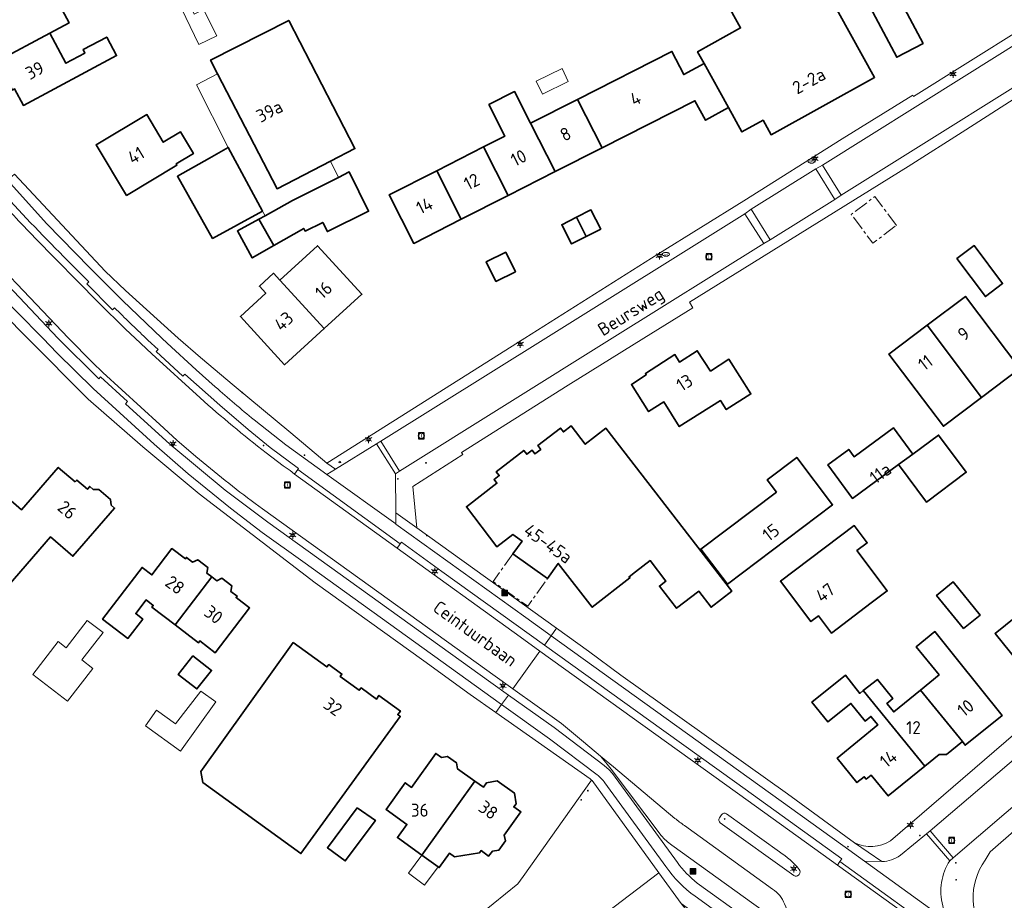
# Model space of a CAD drawing. Header units: metres. Extents: x 140853 to 145288, y 474558 to 480269.
# Tile 333 of 428: x 144609 to 144746, y 478422 to 478544. Entities that reach past the tile are written whole.
import ezdxf
from ezdxf.enums import TextEntityAlignment as Align

# ---------------------------------------------------------------- set-up
doc = ezdxf.new("R2010")
doc.units = ezdxf.units.M
doc.header["$MEASUREMENT"] = 0
doc.linetypes.add('AM-AS', pattern=[16, 10, -2, 2, -2])
for name, color, linetype, lineweight in [('B-WE-AM-AS_SPOOR_RAIL-G', 10, 'AM-AS', 18), ('B-WE-GR-BEPLANTING_CULTUUR_HEESTERS-G', 90, 'Continuous', 18), ('B-WE-GR-GRAS_KRUIDENRIJK-G', 80, 'Continuous', 18), ('B-WE-IE-MEUBILAIR_WEGMEUBILAIR-S', 7, 'Continuous', 18), ('B-WE-IE-TERREINAFSCHEIDING_KUNSTMATIG_HEKWERK-G', 20, 'IE-TERREINAFSCHEIDING-KUNSTMATIG', 18), ('B-WE-KL-ET_LS_OV_LICHTMAST-S', 190, 'Continuous', 18), ('B-WE-KL-GAS_PUT-S', 30, 'Continuous', 18), ('B-WE-KL-WATER_BRANDLEIDING_PUT-S', 150, 'Continuous', 18), ('B-WE-KL-WATER_PUT-S', 170, 'Continuous', 18), ('B-WE-OG-BEBOUWING-G', 7, 'Continuous', 35), ('B-WE-OG-BEBOUWING_BIJGEBOUW-G', 7, 'Continuous', 18), ('B-WE-OG-BEBOUWING_HUISNUMMER-T18', 10, 'Continuous', 18), ('B-WE-OG-BEBOUWING_STRAATNAAM-T18', 10, 'Continuous', 18), ('B-WE-OG-TERREIN_ERF-G', 7, 'Continuous', 18), ('B-WE-RI-GWA_RIOOLPUT-S', 30, 'Continuous', 18), ('B-WE-VH-VERHARDING_ASFALT-G', 252, 'Continuous', 18), ('B-WE-VH-VERHARDING_BETON-G', 252, 'Continuous', 18), ('B-WE-VH-VERHARDING_BETONSTRAATSTEEN-G', 252, 'Continuous', 18), ('B-WE-VH-VERHARDING_STRAATBAKSTEEN-G', 252, 'Continuous', 18), ('B-WE-VH-VERHARDING_TEGEL-G', 252, 'Continuous', 18), ('X-XX-XX-ALGEMEEN-S', 7, 'Continuous', 18)]:
    doc.layers.add(name, color=color, linetype=linetype, lineweight=lineweight)
doc.styles.add('NLCS-ISO', font='txt')
doc.linetypes.add('IE-TERREINAFSCHEIDING-KUNSTMATIG', pattern='A,4,[82,NLCS.shx,S=0.75,R=90,X=0,Y=0],4,-2', length=10)

# ---------------------------------------------------------------- blocks, each defined once
blk = doc.blocks.new('SIE-WEG_AFVALBAK-SO')
at = {"linetype": 'ByBlock', "lineweight": 18}
h = blk.add_hatch(color=0, dxfattribs=at)
h.dxf.hatch_style = 1
h.paths.add_polyline_path([(-1.5, -1.5), (1.5, -1.5), (1.5, 1.5), (-1.5, 1.5)])
at = {"color": 0, "linetype": 'ByBlock', "lineweight": 18}
for points in [[(-2, -2), (2, -2), (2, 2), (-2, 2)], [(-1.5, -1.5), (1.5, -1.5), (1.5, 1.5), (-1.5, 1.5)]]:
    blk.add_lwpolyline(points, close=True, dxfattribs=at)
blk = doc.blocks.new('SIE-WEG_AFVALBAK_TYPE_01')
for radius in [0.25, 0.156]:
    blk.add_circle((0, 0), radius)
blk = doc.blocks.new('B-SIE-WEG_LICHTMAST-SO')
at = {"ltscale": 0.1}
for p, q in [((-1.1, 0.63), (-2.19, 1.27)), ((0, 1.27), (0, 2.53)), ((1.1, 0.63), (2.19, 1.27)), ((-1.1, -0.63), (-2.19, -1.27)), ((0, -1.27), (0, -2.53)), ((1.1, -0.63), (2.19, -1.27))]:
    blk.add_line(p, q, dxfattribs=at)
at = {"flags": 128}
for points in [[(-1.16, 0.5), (1.16, 0.5)], [(-1.16, -0.5), (1.16, -0.5)]]:
    blk.add_lwpolyline(points, dxfattribs=at)
at = {"ltscale": 0.1}
blk.add_circle((0, 0), 1.27, dxfattribs=at)
at = {"style": 'NLCS-ISO'}
blk.add_attdef('TYPE', text='', height=1.8, dxfattribs=at).set_placement((0, 2.53), align=Align.BOTTOM_CENTER)
blk = doc.blocks.new('SKL-WATERLEIDINGPUT-SO')
at = {"color": 0, "linetype": 'ByBlock', "lineweight": 18}
blk.add_ellipse((0, 0), major_axis=(2.5, 0), ratio=0.54, dxfattribs=at)
at = {"color": 0, "linetype": 'ByBlock', "lineweight": 18, "style": 'NLCS-ISO'}
blk.add_text('wl', height=1.8, dxfattribs=at).set_placement((0, 0), align=Align.MIDDLE_CENTER)
blk = doc.blocks.new('SRI-PUT_INSPECTIE-SO')
at = {"lineweight": -3, "flags": 128}
blk.add_lwpolyline([(-2, -2), (2, -2), (2, 2), (-2, 2)], close=True, dxfattribs=at)
at = {"lineweight": -3, "ltscale": 1.5}
blk.add_circle((0, 0), 2, dxfattribs=at)
at = {"ltscale": 0.1, "style": 'NLCS-ISO'}
blk.add_text('I', height=2.5, dxfattribs=at).set_placement((0, -0.01), align=Align.MIDDLE_CENTER)
blk = doc.blocks.new('SKL-GAS_PUT-SO')
at = {"color": 0, "linetype": 'ByBlock', "lineweight": 18}
blk.add_ellipse((0, 0), major_axis=(2.5, 0), ratio=0.601255, dxfattribs=at)
at = {"color": 0, "linetype": 'ByBlock', "lineweight": 18, "style": 'NLCS-ISO'}
blk.add_text('gas', height=1.8, dxfattribs=at).set_placement((0.12, 0.3), align=Align.MIDDLE_CENTER)
blk = doc.blocks.new('SIE-WEG_STRAATPOT_BRANDKRAAN-SO')
blk.add_ellipse((0, 0), major_axis=(-0.729, 0), ratio=0.685994)
at = {"style": 'NLCS-ISO'}
blk.add_text('BR', height=0.4, dxfattribs=at).set_placement((-0.3, -0.15))

msp = doc.modelspace()

# ---------------------------------------------------------------- linework, layer by layer
at = {"layer": 'B-WE-AM-AS_SPOOR_RAIL-G', "ltscale": 0.2, "flags": 128}
for points in [[(144731.082, 478515.66), (144728.07, 478519.651), (144724.797, 478517.181), (144727.809, 478513.19), (144731.082, 478515.66)], [(144677.845, 478470.066), (144675.092, 478466.207), (144679.895, 478462.78), (144682.648, 478466.639), (144677.845, 478470.066)]]:
    msp.add_lwpolyline(points, close=True, dxfattribs=at)
at = {"layer": 'B-WE-GR-BEPLANTING_CULTUUR_HEESTERS-G', "ltscale": 0.2, "flags": 128}
msp.add_lwpolyline([(144642.645, 478399.139), (144638.713, 478391.976), (144647.427, 478385.756), (144660.457, 478399.812), (144670.568, 478404.799), (144698.11, 478425.776), (144688.832, 478438.616), (144688.769, 478438.66), (144679.249, 478425.243), (144678.501, 478424.237), (144673.409, 478420.079), (144667.675, 478417.446), (144663.839, 478414.912), (144655.493, 478411.369), (144649.893, 478408.024), (144646.212, 478404.011), (144642.645, 478399.139)], close=True, dxfattribs=at)
at = {"layer": 'B-WE-GR-GRAS_KRUIDENRIJK-G', "ltscale": 0.2, "flags": 128}
msp.add_lwpolyline([(144638.713, 478391.976), (144627.189, 478398.194), (144627.072, 478397.982), (144640.355, 478390.607), (144638.492, 478387.486), (144662.303, 478374.04), (144662.68, 478373.827), (144662.68, 478373.827, 0.0276441), (144663.466, 478373.513), (144663.466, 478373.513, 0.2547884), (144670.747, 478374.786), (144670.747, 478374.786), (144690.379, 478391.789), (144710.718, 478409.459), (144710.796, 478409.39), (144711.071, 478409.65), (144711.285, 478409.831), (144702.072, 478420.419), (144701.188, 478421.527), (144698.11, 478425.776), (144670.568, 478404.799), (144660.457, 478399.812), (144647.427, 478385.756), (144638.713, 478391.976)], format="xyb", close=True, dxfattribs=at)
at = {"layer": 'B-WE-IE-TERREINAFSCHEIDING_KUNSTMATIG_HEKWERK-G', "ltscale": 0.2, "flags": 128}
msp.add_lwpolyline([(144649.893, 478408.024), (144655.493, 478411.369), (144663.839, 478414.912), (144667.675, 478417.446), (144673.409, 478420.079), (144678.501, 478424.237), (144679.249, 478425.243), (144688.769, 478438.66)], dxfattribs=at)
at = {"layer": 'B-WE-OG-BEBOUWING-G', "ltscale": 0.2, "flags": 128}
for points in [[(144613.572, 478542.351), (144616.228, 478543.767), (144614.247, 478547.507), (144617.526, 478549.243), (144616.148, 478551.823), (144603.223, 478544.917), (144604.435, 478542.599), (144604.158, 478542.448), (144606.262, 478538.455), (144613.572, 478542.351)], [(144707.77, 478532.015), (144709.64, 478528.638), (144712.571, 478530.261), (144713.685, 478528.248), (144728.05, 478536.203), (144721.36, 478548.284), (144719.745, 478548.785), (144717.733, 478547.671), (144715.587, 478551.546), (144707.294, 478546.954), (144709.444, 478543.069), (144703.478, 478539.766), (144704.369, 478538.156), (144707.77, 478532.015)], [(144727.439, 478545.979), (144731.132, 478538.995), (144734.774, 478540.92), (144731.082, 478547.904), (144727.439, 478545.979)], [(144652.496, 478524.564), (144655.902, 478526.322), (144646.715, 478544.12), (144635.874, 478538.611), (144636.852, 478536.716), (144645.097, 478520.744), (144652.496, 478524.564)], [(144606.262, 478538.455), (144608.368, 478534.456), (144608.651, 478534.605), (144609.899, 478532.313), (144622.815, 478539.235), (144621.458, 478541.798), (144618.179, 478540.061), (144618.432, 478539.584), (144615.781, 478538.18), (144613.572, 478542.351), (144606.262, 478538.455)], [(144707.77, 478532.015), (144704.369, 478538.156), (144701.549, 478536.594), (144699.92, 478539.806), (144686.797, 478533.15), (144690.207, 478526.426), (144703.096, 478532.962), (144704.595, 478530.256), (144707.77, 478532.015)], [(144677.186, 478519.822), (144683.697, 478523.124), (144680.286, 478529.848), (144678.065, 478534.229), (144674.514, 478532.428), (144676.736, 478528.048), (144673.776, 478526.547), (144677.186, 478519.822)], [(144683.697, 478523.124), (144690.207, 478526.426), (144686.797, 478533.15), (144680.286, 478529.848), (144683.697, 478523.124)], [(144624.176, 478519.832), (144631.207, 478524.031), (144631.104, 478524.203), (144633.483, 478525.623), (144631.688, 478528.628), (144629.31, 478527.208), (144627.012, 478531.054), (144619.981, 478526.854), (144624.176, 478519.832)], [(144643.059, 478517.649), (144638.317, 478526.478), (144635.723, 478525.008), (144631.268, 478522.484), (144636.159, 478513.85), (144643.059, 478517.649)], [(144673.776, 478526.547), (144667.265, 478523.245), (144670.676, 478516.52), (144677.186, 478519.822), (144673.776, 478526.547)], [(144642.572, 478516.525), (144644.658, 478512.875), (144648.81, 478515.248), (144648.997, 478514.872), (144651.443, 478516.083), (144652.082, 478514.792), (144657.809, 478517.625), (144655.109, 478523.084), (144653.606, 478522.322), (144647.242, 478519.095), (144643.454, 478517.01), (144642.572, 478516.525)], [(144667.265, 478523.245), (144660.652, 478519.891), (144664.063, 478513.166), (144670.676, 478516.52), (144667.265, 478523.245)], [(144686.646, 478516.781), (144688.008, 478514.109), (144690.031, 478515.14), (144688.668, 478517.813), (144686.646, 478516.781)], [(144644.658, 478512.875), (144642.572, 478516.525), (144639.594, 478514.885), (144641.647, 478511.155), (144644.658, 478512.875)], [(144688.008, 478514.109), (144686.646, 478516.781), (144684.623, 478515.75), (144685.986, 478513.078), (144688.008, 478514.109)], [(144645.496, 478508.06), (144651.639, 478501.332), (144656.875, 478506.112), (144650.732, 478512.84), (144645.496, 478508.06)], [(144675.461, 478507.884), (144678.181, 478509.219), (144676.847, 478511.939), (144674.127, 478510.605), (144675.461, 478507.884)], [(144739.454, 478511.041), (144743.43, 478505.773), (144745.824, 478507.58), (144741.848, 478512.848), (144739.454, 478511.041)], [(144651.639, 478501.332), (144645.496, 478508.06), (144644.62, 478509.02), (144642.641, 478507.213), (144643.531, 478506.238), (144640.008, 478503.022), (144646.137, 478496.309), (144651.639, 478501.332)], [(144742.902, 478491.781), (144748.21, 478495.787), (144740.65, 478505.805), (144735.342, 478501.799), (144742.902, 478491.781)], [(144735.342, 478501.799), (144730.034, 478497.793), (144737.594, 478487.775), (144742.902, 478491.781), (144735.342, 478501.799)], [(144705.248, 478495.444), (144703.438, 478498.262), (144700.981, 478496.684), (144700.316, 478497.719), (144696.225, 478495.091), (144696.338, 478494.914), (144694.279, 478493.567), (144696.677, 478489.821), (144698.771, 478491.149), (144700.94, 478487.728), (144706.649, 478491.348), (144707.452, 478490.081), (144710.881, 478492.254), (144707.824, 478497.077), (144705.248, 478495.444)], [(144681.719, 478484.56), (144680.901, 478483.926), (144680.497, 478484.448), (144679.761, 478483.879), (144679.345, 478484.416), (144675.524, 478481.462), (144675.94, 478480.924), (144675.224, 478480.37), (144675.616, 478479.855), (144671.39, 478476.593), (144675.602, 478471.044), (144677.843, 478472.745), (144679.111, 478471.84), (144677.845, 478470.066), (144682.648, 478466.639), (144684.144, 478468.736), (144688.843, 478462.655), (144694.089, 478466.708), (144693.961, 478466.874), (144694.845, 478467.557), (144696.881, 478469.129), (144699.082, 478466.28), (144698.179, 478465.583), (144700.563, 478462.497), (144703.626, 478464.862), (144705.343, 478462.638), (144708.224, 478464.862), (144690.75, 478487.5), (144687.883, 478485.277), (144685.92, 478487.817), (144684.849, 478486.987), (144684.438, 478487.516), (144681.309, 478485.09), (144681.719, 478484.56)], [(144733.336, 478483.91), (144730.655, 478487.551), (144725.212, 478483.542), (144724.469, 478484.55), (144721.563, 478482.409), (144724.987, 478477.761), (144731.36, 478482.455), (144733.336, 478483.91)], [(144731.36, 478482.455), (144735.241, 478477.258), (144740.779, 478481.393), (144736.926, 478486.554), (144733.336, 478483.91), (144731.36, 478482.455)], [(144714.42, 478478.635), (144703.939, 478470.694), (144707.607, 478465.853), (144722.207, 478476.888), (144717.251, 478483.446), (144713.135, 478480.335), (144714.42, 478478.635)], [(144617.068, 478480.042), (144614.722, 478482.068), (144609.643, 478476.188), (144607.093, 478478.391), (144604.785, 478475.719), (144604.861, 478475.654), (144601.122, 478471.325), (144607.752, 478465.599), (144613.635, 478472.41), (144616.753, 478469.717), (144622.537, 478476.415), (144622.062, 478476.829), (144621.965, 478477.593), (144620.346, 478479.007), (144619.576, 478478.999), (144619.092, 478479.417), (144618.765, 478479.039), (144617.297, 478480.307), (144617.068, 478480.042)], [(144725.58, 478470.506), (144727.025, 478471.596), (144725.218, 478473.991), (144714.975, 478466.266), (144719.2, 478460.664), (144720.246, 478461.453), (144722.043, 478459.07), (144727.585, 478463.253), (144729.81, 478464.905), (144725.58, 478470.506)], [(144636.033, 478466.863), (144635.347, 478467.389), (144635.481, 478468.188), (144634.11, 478469.242), (144633.373, 478468.906), (144632.51, 478469.555), (144632.378, 478469.38), (144630.504, 478470.79), (144627.717, 478467.143), (144626.358, 478468.182), (144620.874, 478461.007), (144624.402, 478458.311), (144626.461, 478461.004), (144625.475, 478461.757), (144626.933, 478463.664), (144627.918, 478462.911), (144627.724, 478462.657), (144630.951, 478460.184), (144636.033, 478466.863)], [(144630.951, 478460.184), (144634.178, 478457.712), (144634.372, 478457.966), (144636.517, 478456.326), (144641.278, 478462.555), (144639.406, 478463.993), (144639.54, 478464.167), (144638.692, 478464.819), (144638.826, 478465.618), (144637.455, 478466.671), (144636.718, 478466.336), (144636.033, 478466.863), (144630.951, 478460.184)], [(144740.392, 478459.692), (144742.696, 478461.558), (144738.963, 478466.166), (144736.659, 478464.299), (144740.392, 478459.692)], [(144755.727, 478454.278), (144749.095, 478462.48), (144744.776, 478458.988), (144750.79, 478451.557), (144752.834, 478453.211), (144753.457, 478452.441), (144755.727, 478454.278)], [(144737.005, 478453.251), (144734.411, 478451.135), (144740.244, 478443.987), (144740.643, 478443.493), (144745.75, 478447.622), (144739.566, 478455.341), (144736.421, 478459.267), (144733.825, 478457.149), (144737.005, 478453.251)], [(144647.338, 478457.765), (144634.539, 478439.859), (144634.795, 478438.303), (144648.413, 478428.447), (144662.203, 478447.5), (144661.864, 478447.746), (144662.221, 478448.24), (144659.24, 478450.397), (144658.883, 478449.903), (144656.752, 478451.445), (144656.518, 478451.121), (144653.868, 478453.039), (144654.103, 478453.363), (144652.264, 478454.694), (144652.029, 478454.37), (144647.338, 478457.765)], [(144633.415, 478455.916), (144631.384, 478453.33), (144633.97, 478451.299), (144636.001, 478453.884), (144633.415, 478455.916)], [(144735.025, 478440.588), (144726.475, 478451.067), (144726.006, 478450.692), (144723.995, 478453.202), (144719.354, 478449.484), (144721.56, 478446.729), (144724.76, 478449.293), (144726.723, 478446.842), (144727.543, 478447.498), (144728.496, 478446.308), (144722.855, 478441.706), (144725.584, 478438.299), (144726.614, 478439.124), (144726.892, 478438.779), (144727.578, 478439.33), (144729.953, 478436.45), (144735.025, 478440.588)], [(144726.475, 478451.067), (144735.025, 478440.588), (144737.015, 478442.212), (144738.039, 478442.193), (144740.244, 478443.987), (144734.411, 478451.135), (144730.711, 478448.115), (144729.757, 478449.304), (144730.572, 478449.969), (144728.433, 478452.636), (144726.475, 478451.067)], [(144672.572, 478438.504), (144670.144, 478440.224), (144670.001, 478441.06), (144668.75, 478441.947), (144667.913, 478441.804), (144667.126, 478442.362), (144663.782, 478437.642), (144662.888, 478438.283), (144660.232, 478434.581), (144663.125, 478432.505), (144661.813, 478430.677), (144665.209, 478428.241), (144672.572, 478438.504)], [(144667.467, 478426.621), (144667.623, 478426.509), (144669.051, 478428.483), (144669.716, 478428.002), (144673.195, 478428.546), (144673.419, 478428.856), (144674.47, 478428.103), (144675.011, 478428.788), (144675.877, 478428.926), (144676.803, 478430.207), (144676.603, 478430.988), (144678.95, 478434.232), (144677.964, 478434.935), (144678.278, 478435.375), (144678.048, 478436.827), (144675.649, 478438.538), (144674.178, 478438.285), (144673.743, 478437.674), (144672.572, 478438.504), (144665.209, 478428.241), (144667.467, 478426.621)], [(144656.235, 478434.818), (144652.098, 478429.266), (144654.576, 478427.42), (144658.755, 478433.027), (144656.235, 478434.818)]]:
    msp.add_lwpolyline(points, close=True, dxfattribs=at)
at = {"layer": 'B-WE-OG-BEBOUWING_BIJGEBOUW-G', "ltscale": 0.2, "flags": 128}
for points in [[(144632.332, 478547.587), (144631.221, 478547.049), (144634.261, 478540.763), (144636.736, 478541.96), (144634.906, 478545.642), (144633.61, 478544.997), (144632.332, 478547.587)], [(144643.454, 478517.01), (144647.242, 478519.095), (144653.606, 478522.322), (144652.496, 478524.564), (144645.097, 478520.744), (144636.852, 478536.716), (144633.909, 478535.157), (144638.317, 478526.478), (144643.059, 478517.649), (144643.454, 478517.01)], [(144684.655, 478537.433), (144681.077, 478535.679), (144681.95, 478533.899), (144685.527, 478535.653), (144684.655, 478537.433)], [(144616.009, 478449.611), (144619.508, 478454.156), (144618.009, 478455.337), (144620.94, 478459.145), (144618.756, 478460.827), (144615.836, 478457.034), (144614.699, 478457.909), (144611.175, 478453.331), (144616.009, 478449.611)], [(144626.82, 478446.168), (144631.688, 478442.674), (144636.581, 478449.515), (144634.539, 478450.975), (144630.988, 478446.467), (144628.347, 478448.37), (144626.82, 478446.168)], [(144667.467, 478426.621), (144665.209, 478428.241), (144663.332, 478425.708), (144665.565, 478424.054), (144667.467, 478426.621)]]:
    msp.add_lwpolyline(points, close=True, dxfattribs=at)
at = {"layer": 'B-WE-OG-TERREIN_ERF-G', "ltscale": 0.2, "flags": 128}
for points in [[(144606.262, 478538.455), (144604.158, 478542.448), (144604.435, 478542.599), (144603.223, 478544.917), (144616.148, 478551.823), (144617.526, 478549.243), (144614.247, 478547.507), (144616.228, 478543.767), (144613.572, 478542.351), (144615.781, 478538.18), (144618.432, 478539.584), (144618.179, 478540.061), (144621.458, 478541.798), (144622.815, 478539.235), (144609.899, 478532.313), (144608.651, 478534.605), (144608.368, 478534.456), (144606.262, 478538.455)], [(144727.439, 478545.979), (144731.082, 478547.904), (144734.774, 478540.92), (144731.132, 478538.995), (144727.439, 478545.979)], [(144655.902, 478526.322), (144652.496, 478524.564), (144645.097, 478520.744), (144636.852, 478536.716), (144635.874, 478538.611), (144646.715, 478544.12), (144655.902, 478526.322)], [(144624.176, 478519.832), (144619.981, 478526.854), (144627.012, 478531.054), (144629.31, 478527.208), (144631.688, 478528.628), (144633.483, 478525.623), (144631.104, 478524.203), (144631.207, 478524.031), (144624.176, 478519.832)], [(144638.317, 478526.478), (144643.059, 478517.649), (144636.159, 478513.85), (144631.268, 478522.484), (144635.723, 478525.008), (144638.317, 478526.478)], [(144653.606, 478522.322), (144655.109, 478523.084), (144657.809, 478517.625), (144652.082, 478514.792), (144651.443, 478516.083), (144648.997, 478514.872), (144648.81, 478515.248), (144644.658, 478512.875), (144641.647, 478511.155), (144639.594, 478514.885), (144642.572, 478516.525), (144643.454, 478517.01), (144647.242, 478519.095), (144653.606, 478522.322)], [(144686.646, 478516.781), (144688.668, 478517.813), (144690.031, 478515.14), (144688.008, 478514.109), (144685.986, 478513.078), (144684.623, 478515.75), (144686.646, 478516.781)], [(144651.639, 478501.332), (144646.137, 478496.309), (144640.008, 478503.022), (144643.531, 478506.238), (144642.641, 478507.213), (144644.62, 478509.02), (144645.496, 478508.06), (144650.732, 478512.84), (144656.875, 478506.112), (144651.639, 478501.332)], [(144675.461, 478507.884), (144674.127, 478510.605), (144676.847, 478511.939), (144678.181, 478509.219), (144675.461, 478507.884)], [(144739.454, 478511.041), (144741.848, 478512.848), (144745.824, 478507.58), (144743.43, 478505.773), (144739.454, 478511.041)], [(144742.902, 478491.781), (144737.594, 478487.775), (144730.034, 478497.793), (144735.342, 478501.799), (144740.65, 478505.805), (144748.21, 478495.787), (144742.902, 478491.781)], [(144705.248, 478495.444), (144707.824, 478497.077), (144710.881, 478492.254), (144707.452, 478490.081), (144706.649, 478491.348), (144700.94, 478487.728), (144698.771, 478491.149), (144696.677, 478489.821), (144694.279, 478493.567), (144696.338, 478494.914), (144696.225, 478495.091), (144700.316, 478497.719), (144700.981, 478496.684), (144703.438, 478498.262), (144705.248, 478495.444)], [(144677.845, 478470.066), (144679.111, 478471.84), (144677.843, 478472.745), (144675.602, 478471.044), (144671.39, 478476.593), (144675.616, 478479.855), (144675.224, 478480.37), (144675.94, 478480.924), (144675.524, 478481.462), (144679.345, 478484.416), (144679.761, 478483.879), (144680.497, 478484.448), (144680.901, 478483.926), (144681.719, 478484.56), (144681.309, 478485.09), (144684.438, 478487.516), (144684.849, 478486.987), (144685.92, 478487.817), (144687.883, 478485.277), (144690.75, 478487.5), (144708.224, 478464.862), (144705.343, 478462.638), (144703.626, 478464.862), (144700.563, 478462.497), (144698.179, 478465.583), (144699.082, 478466.28), (144696.881, 478469.129), (144694.845, 478467.557), (144693.961, 478466.874), (144694.089, 478466.708), (144688.843, 478462.655), (144684.144, 478468.736), (144682.648, 478466.639), (144677.845, 478470.066)], [(144733.336, 478483.91), (144736.926, 478486.554), (144740.779, 478481.393), (144735.241, 478477.258), (144731.36, 478482.455), (144724.987, 478477.761), (144721.563, 478482.409), (144724.469, 478484.55), (144725.212, 478483.542), (144730.655, 478487.551), (144733.336, 478483.91)], [(144714.42, 478478.635), (144713.135, 478480.335), (144717.251, 478483.446), (144722.207, 478476.888), (144707.607, 478465.853), (144703.939, 478470.694), (144714.42, 478478.635)], [(144617.068, 478480.042), (144617.297, 478480.307), (144618.765, 478479.039), (144619.092, 478479.417), (144619.576, 478478.999), (144620.346, 478479.007), (144621.965, 478477.593), (144622.062, 478476.829), (144622.537, 478476.415), (144616.753, 478469.717), (144613.635, 478472.41), (144607.752, 478465.599), (144601.122, 478471.325), (144604.861, 478475.654), (144604.785, 478475.719), (144607.093, 478478.391), (144609.643, 478476.188), (144614.722, 478482.068), (144617.068, 478480.042)], [(144727.585, 478463.253), (144722.043, 478459.07), (144720.246, 478461.453), (144719.2, 478460.664), (144714.975, 478466.266), (144725.218, 478473.991), (144727.025, 478471.596), (144725.58, 478470.506), (144729.81, 478464.905), (144727.585, 478463.253)], [(144630.951, 478460.184), (144627.724, 478462.657), (144627.918, 478462.911), (144626.933, 478463.664), (144625.475, 478461.757), (144626.461, 478461.004), (144624.402, 478458.311), (144620.874, 478461.007), (144626.358, 478468.182), (144627.717, 478467.143), (144630.504, 478470.79), (144632.378, 478469.38), (144632.51, 478469.555), (144633.373, 478468.906), (144634.11, 478469.242), (144635.481, 478468.188), (144635.347, 478467.389), (144636.033, 478466.863), (144636.718, 478466.336), (144637.455, 478466.671), (144638.826, 478465.618), (144638.692, 478464.819), (144639.54, 478464.167), (144639.406, 478463.993), (144641.278, 478462.555), (144636.517, 478456.326), (144634.372, 478457.966), (144634.178, 478457.712), (144630.951, 478460.184)], [(144740.392, 478459.692), (144736.659, 478464.299), (144738.963, 478466.166), (144742.696, 478461.558), (144740.392, 478459.692)], [(144749.095, 478462.48), (144753.413, 478465.972), (144759.426, 478458.545), (144757.374, 478456.884), (144757.996, 478456.115), (144755.727, 478454.278), (144753.457, 478452.441), (144752.834, 478453.211), (144750.79, 478451.557), (144744.776, 478458.988), (144749.095, 478462.48)], [(144734.411, 478451.135), (144737.005, 478453.251), (144733.825, 478457.149), (144736.421, 478459.267), (144739.566, 478455.341), (144745.75, 478447.622), (144740.643, 478443.493), (144740.244, 478443.987), (144738.039, 478442.193), (144737.015, 478442.212), (144735.025, 478440.588), (144729.953, 478436.45), (144727.578, 478439.33), (144726.892, 478438.779), (144726.614, 478439.124), (144725.584, 478438.299), (144722.855, 478441.706), (144728.496, 478446.308), (144727.543, 478447.498), (144726.723, 478446.842), (144724.76, 478449.293), (144721.56, 478446.729), (144719.354, 478449.484), (144723.995, 478453.202), (144726.006, 478450.692), (144726.475, 478451.067), (144728.433, 478452.636), (144730.572, 478449.969), (144729.757, 478449.304), (144730.711, 478448.115), (144734.411, 478451.135)], [(144647.338, 478457.765), (144652.029, 478454.37), (144652.264, 478454.694), (144654.103, 478453.363), (144653.868, 478453.039), (144656.518, 478451.121), (144656.752, 478451.445), (144658.883, 478449.903), (144659.24, 478450.397), (144662.221, 478448.24), (144661.864, 478447.746), (144662.203, 478447.5), (144648.413, 478428.447), (144634.795, 478438.303), (144634.539, 478439.859), (144647.338, 478457.765)], [(144633.415, 478455.916), (144636.001, 478453.884), (144633.97, 478451.299), (144631.384, 478453.33), (144633.415, 478455.916)], [(144672.572, 478438.504), (144673.743, 478437.674), (144674.178, 478438.285), (144675.649, 478438.538), (144678.048, 478436.827), (144678.278, 478435.375), (144677.964, 478434.935), (144678.95, 478434.232), (144676.603, 478430.988), (144676.803, 478430.207), (144675.877, 478428.926), (144675.011, 478428.788), (144674.47, 478428.103), (144673.419, 478428.856), (144673.195, 478428.546), (144669.716, 478428.002), (144669.051, 478428.483), (144667.623, 478426.509), (144667.467, 478426.621), (144665.209, 478428.241), (144661.813, 478430.677), (144663.125, 478432.505), (144660.232, 478434.581), (144662.888, 478438.283), (144663.782, 478437.642), (144667.126, 478442.362), (144667.913, 478441.804), (144668.75, 478441.947), (144670.001, 478441.06), (144670.144, 478440.224), (144672.572, 478438.504)], [(144656.235, 478434.818), (144658.755, 478433.027), (144654.576, 478427.42), (144652.098, 478429.266), (144656.235, 478434.818)]]:
    msp.add_lwpolyline(points, close=True, dxfattribs=at)
for points in [[(144608.662, 478522.766), (144621.253, 478509.325), (144624.06, 478506.615), (144631.379, 478500), (144634.454, 478497.301), (144639.163, 478493.376), (144647.001, 478486.879), (144652.024, 478482.654), (144679.495, 478500), (144697.965, 478511.67), (144709.879, 478519.071), (144723.547, 478527.662), (144733.341, 478533.74), (144733.446, 478533.57), (144748.535, 478543.01), (144752.347, 478547.536)], [(144721.36, 478548.284), (144728.05, 478536.203), (144713.685, 478528.248), (144712.571, 478530.261), (144709.64, 478528.638), (144707.77, 478532.015), (144704.595, 478530.256), (144703.096, 478532.962), (144690.207, 478526.426), (144683.697, 478523.124), (144677.186, 478519.822), (144670.676, 478516.52), (144664.063, 478513.166), (144660.652, 478519.891), (144667.265, 478523.245), (144667.265, 478523.245), (144673.776, 478526.547), (144676.736, 478528.048), (144674.514, 478532.428), (144678.065, 478534.229), (144680.286, 478529.848), (144686.797, 478533.15), (144699.92, 478539.806), (144701.549, 478536.594), (144704.369, 478538.156), (144703.478, 478539.766), (144709.444, 478543.069), (144707.294, 478546.954)], [(144673.409, 478420.079), (144678.501, 478424.237), (144679.249, 478425.243), (144688.769, 478438.66), (144688.541, 478438.821), (144675.472, 478448.033), (144671.926, 478450.532), (144665.468, 478455.213), (144650.385, 478466.05), (144634.307, 478478.41), (144626.471, 478484.909), (144618.859, 478491.553), (144610.455, 478500), (144603.791, 478506.696)]]:
    msp.add_lwpolyline(points, dxfattribs=at)
for points in [[(144760.704, 478541.727), (144740.732, 478528.943), (144732.711, 478523.827), (144702.355, 478504.998), (144702.803, 478504.211), (144696.017, 478500), (144685.487, 478493.466), (144670.71, 478484.153), (144670.898, 478483.857), (144663.946, 478479.424), (144664.483, 478473.692), (144683.889, 478459.746), (144688.317, 478456.563), (144692.815, 478453.24), (144715.978, 478436.736), (144725.247, 478429.961), (144725.247, 478429.961, 0.2580213), (144730.262, 478430.207), (144730.262, 478430.207), (144747.657, 478445.227)], [(144754.854, 478421.332), (144754.714, 478424.22), (144755.952, 478425.791), (144755.324, 478426.286), (144755.882, 478426.993), (144760.959, 478433.432), (144760.959, 478433.432), (144755.869, 478439.087), (144755.732, 478438.969), (144755.797, 478438.903), (144744.07, 478428.693), (144743.413, 478427.534), (144743.413, 478427.534, 0.3477589), (144743.844, 478416.604)]]:
    msp.add_lwpolyline(points, format="xyb", dxfattribs=at)
at = {"layer": 'B-WE-VH-VERHARDING_ASFALT-G', "ltscale": 0.2, "flags": 128}
for points in [[(144606.482, 478520.875, 0.017672), (144615.473, 478511.359), (144615.473, 478511.359), (144618.958, 478507.826), (144618.681, 478507.55), (144622.257, 478503.955), (144622.553, 478504.221), (144622.553, 478504.221, 0.0081701), (144626.898, 478500), (144626.898, 478500), (144627.172, 478499.742), (144628.588, 478498.43), (144628.318, 478498.143), (144632.037, 478494.735), (144632.291, 478494.987), (144637.169, 478490.711), (144641.073, 478487.337), (144644.152, 478484.831), (144644.152, 478484.831), (144648.092, 478481.909), (144648, 478481.77), (144662.196, 478471.443), (144662.366, 478471.682), (144667.978, 478467.627), (144682.203, 478457.4), (144683.134, 478458.696), (144679.645, 478461.204), (144661.594, 478474.202), (144661.594, 478474.217), (144652.029, 478481.089), (144646.33, 478485.212), (144641.901, 478488.659), (144641.901, 478488.659, -0.0080306), (144636.524, 478493.24), (144636.524, 478493.24), (144633.885, 478495.602), (144629.842, 478499.305), (144629.115, 478500), (144623.647, 478505.23), (144619.078, 478509.819), (144613.133, 478515.891), (144607.688, 478521.921)], [(144600.877, 478516.014), (144616.134, 478500), (144616.134, 478500), (144619.488, 478496.629), (144620.913, 478495.221), (144628.803, 478488.011), (144631.199, 478485.848), (144633.833, 478483.596), (144633.833, 478483.596, 0.0149224), (144642.04, 478477.051), (144642.04, 478477.051), (144643.057, 478476.293), (144675.361, 478453.066), (144677.825, 478451.307), (144681.597, 478456.556), (144678.853, 478458.528), (144661.756, 478470.839), (144647.542, 478481.145), (144646.908, 478481.621), (144645.966, 478482.289), (144643.568, 478484.093), (144643.568, 478484.093, -0.0163918), (144634.409, 478491.709), (144634.409, 478491.709), (144627.724, 478497.819), (144625.398, 478500), (144624.078, 478501.237), (144620.33, 478504.964), (144611.462, 478513.955), (144611.462, 478513.955, -0.0150782), (144605.706, 478520.202)], [(144738.383, 478415.669), (144722.878, 478426.857), (144722.878, 478426.857), (144710.511, 478435.78), (144681.597, 478456.556), (144677.825, 478451.307), (144684.565, 478446.498), (144687.64, 478443.977), (144690.015, 478441.989), (144691.782, 478440.501), (144700.324, 478433.334), (144700.324, 478433.334, 0.0158105), (144701.656, 478432.327), (144701.656, 478432.327), (144713.896, 478423.53), (144713.896, 478423.53, -0.1541807), (144715.548, 478421.453)], [(144706.807, 478433.83, -0.425315), (144707.498, 478433.956)], [(144706.633, 478432.713, -0.4149167), (144706.511, 478433.388)], [(144714.848, 478428.69, -0.0772326), (144717.586, 478426.248)], [(144717.586, 478426.248, -0.3872322), (144717.554, 478425.561)], [(144717.554, 478425.561, -0.455918), (144716.817, 478425.401)]]:
    msp.add_lwpolyline(points, format="xyb", dxfattribs=at)
msp.add_lwpolyline([(144612.561, 478500), (144614.586, 478497.942), (144619.582, 478493.007), (144628.045, 478485.297), (144632.778, 478481.171), (144638.639, 478476.4), (144643.047, 478473.03), (144648.69, 478468.997), (144676.275, 478449.149), (144677.215, 478450.458), (144674.76, 478452.203), (144643.823, 478474.451), (144637.917, 478478.909), (144630.223, 478485.304), (144624.068, 478490.896), (144624.337, 478491.192), (144620.604, 478494.624), (144620.338, 478494.345), (144614.651, 478500), (144600.128, 478515.364), (144598.854, 478514.259), (144599.916, 478513.058), (144605.434, 478507.245), (144612.561, 478500)], close=True, dxfattribs=at)
for points in [[(144847.805, 478339.8), (144757.023, 478405.42), (144737.85, 478419.293), (144726.652, 478427.38), (144723.655, 478429.563), (144683.134, 478458.696), (144682.203, 478457.4), (144698.782, 478445.481), (144708.924, 478438.208), (144723.505, 478427.727), (144723.229, 478427.343), (144738.734, 478416.156), (144739, 478416.524), (144824.7, 478354.573)], [(144707.498, 478433.956), (144714.848, 478428.69)], [(144706.511, 478433.388), (144706.807, 478433.83)], [(144716.817, 478425.401), (144706.633, 478432.713)]]:
    msp.add_lwpolyline(points, dxfattribs=at)
msp.add_lwpolyline([(144716.105, 478415.189), (144710, 478419.627), (144703.407, 478424.355), (144703.407, 478424.355, -0.0670676), (144700.688, 478427.212), (144700.688, 478427.212), (144691.663, 478439.581), (144691.195, 478440.081), (144690.506, 478440.689), (144683.551, 478445.953), (144677.215, 478450.458), (144676.275, 478449.149), (144682.935, 478444.357), (144689.513, 478439.388), (144689.513, 478439.388, -0.0753985), (144690.604, 478438.264), (144690.604, 478438.264), (144699.073, 478426.677), (144699.073, 478426.677, 0.0963632), (144703.133, 478422.539), (144703.133, 478422.539), (144712.571, 478415.685), (144716.105, 478415.189)], format="xyb", close=True, dxfattribs=at)
at = {"layer": 'B-WE-VH-VERHARDING_BETON-G', "ltscale": 0.2, "flags": 128}
msp.add_lwpolyline([(144711.292, 478421.403), (144716.549, 478417.611), (144716.527, 478418.092), (144716.527, 478418.092, 0.065096), (144715.548, 478421.453), (144715.548, 478421.453, 0.1541807), (144713.896, 478423.53), (144713.896, 478423.53), (144701.656, 478432.327), (144701.656, 478432.327, -0.0158105), (144700.324, 478433.334), (144700.324, 478433.334), (144691.782, 478440.501), (144690.015, 478441.989), (144690.934, 478440.883), (144691.488, 478440.158), (144698.431, 478430.968), (144698.431, 478430.968, 0.0648555), (144699.903, 478429.619), (144699.903, 478429.619), (144711.292, 478421.403)], format="xyb", close=True, dxfattribs=at)
at = {"layer": 'B-WE-VH-VERHARDING_BETONSTRAATSTEEN-G', "ltscale": 0.2, "flags": 128}
for points in [[(144605.706, 478520.202, 0.0150782), (144611.462, 478513.955), (144611.462, 478513.955), (144620.33, 478504.964), (144624.078, 478501.237), (144625.398, 478500), (144627.724, 478497.819), (144634.409, 478491.709), (144634.409, 478491.709, 0.0163918), (144643.568, 478484.093), (144643.568, 478484.093), (144645.966, 478482.289), (144646.908, 478481.621), (144647.542, 478481.145), (144648, 478481.77), (144648, 478481.77), (144648.092, 478481.909), (144644.152, 478484.831), (144641.073, 478487.337), (144637.169, 478490.711), (144632.291, 478494.987), (144632.037, 478494.735), (144628.318, 478498.143), (144628.588, 478498.43), (144627.172, 478499.742), (144626.898, 478500), (144626.898, 478500, -0.0081701), (144622.553, 478504.221), (144622.553, 478504.221), (144622.257, 478503.955), (144618.681, 478507.55), (144618.958, 478507.826), (144615.473, 478511.359), (144615.473, 478511.359, -0.017672), (144606.482, 478520.875)], [(144711.292, 478421.403), (144699.903, 478429.619), (144699.903, 478429.619, -0.0648555), (144698.431, 478430.968), (144698.431, 478430.968), (144691.488, 478440.158), (144690.934, 478440.883), (144690.015, 478441.989), (144690.015, 478441.989), (144687.64, 478443.977), (144684.565, 478446.498), (144677.825, 478451.307), (144675.361, 478453.066), (144643.057, 478476.293), (144642.04, 478477.051), (144642.04, 478477.051, -0.0149224), (144633.833, 478483.596), (144633.833, 478483.596), (144631.199, 478485.848), (144628.803, 478488.011), (144620.913, 478495.221), (144619.488, 478496.629), (144616.134, 478500), (144600.877, 478516.014)], [(144600.128, 478515.364), (144614.651, 478500), (144620.338, 478494.345), (144620.604, 478494.624), (144624.337, 478491.192), (144624.068, 478490.896), (144630.223, 478485.304), (144637.917, 478478.909), (144643.823, 478474.451), (144674.76, 478452.203), (144677.215, 478450.458), (144683.551, 478445.953), (144690.506, 478440.689), (144691.195, 478440.081), (144691.663, 478439.581), (144700.688, 478427.212), (144700.688, 478427.212, 0.0670676), (144703.407, 478424.355), (144703.407, 478424.355), (144710, 478419.627)]]:
    msp.add_lwpolyline(points, format="xyb", dxfattribs=at)
for points in [[(144610.455, 478500), (144618.859, 478491.553), (144626.471, 478484.909), (144634.307, 478478.41), (144650.385, 478466.05), (144665.468, 478455.213), (144671.926, 478450.532), (144675.472, 478448.033), (144676.275, 478449.149), (144648.69, 478468.997), (144643.047, 478473.03), (144638.639, 478476.4), (144632.778, 478481.171), (144628.045, 478485.297), (144619.582, 478493.007), (144614.586, 478497.942), (144612.561, 478500), (144605.434, 478507.245), (144599.916, 478513.058), (144598.854, 478514.259), (144597.808, 478513.352), (144603.791, 478506.696), (144610.455, 478500)], [(144710.511, 478435.78), (144722.878, 478426.857), (144723.229, 478427.343), (144723.505, 478427.727), (144708.924, 478438.208), (144698.782, 478445.481), (144682.203, 478457.4), (144667.978, 478467.627), (144662.366, 478471.682), (144662.196, 478471.443), (144661.756, 478470.839), (144678.853, 478458.528), (144681.597, 478456.556), (144710.511, 478435.78)], [(144738.494, 478427.456), (144738.971, 478427.874), (144735.775, 478431.617), (144735.269, 478431.197), (144738.494, 478427.456)], [(144723.229, 478427.343), (144722.878, 478426.857), (144738.383, 478415.669), (144738.734, 478416.156), (144723.229, 478427.343)]]:
    msp.add_lwpolyline(points, close=True, dxfattribs=at)
msp.add_lwpolyline([(144714.848, 478428.69), (144707.498, 478433.956), (144707.498, 478433.956, 0.425315), (144706.807, 478433.83), (144706.807, 478433.83), (144706.511, 478433.388), (144706.511, 478433.388, 0.4149167), (144706.633, 478432.713), (144706.633, 478432.713), (144716.817, 478425.401), (144716.817, 478425.401, 0.455918), (144717.554, 478425.561), (144717.554, 478425.561, 0.3872322), (144717.586, 478426.248), (144717.586, 478426.248, 0.0772326), (144714.848, 478428.69)], format="xyb", close=True, dxfattribs=at)
at = {"layer": 'B-WE-VH-VERHARDING_STRAATBAKSTEEN-G', "ltscale": 0.2, "flags": 128}
for points in [[(144756.221, 478546.18), (144740.476, 478536.34), (144720.81, 478524.03), (144723.408, 478519.863), (144759.084, 478542.182), (144760.104, 478542.815), (144760.104, 478542.815, -0.1913306), (144764.609, 478543.585), (144764.609, 478543.585, -0.1208786), (144767.272, 478542.301), (144767.272, 478542.301), (144759.116, 478555.84), (144759.116, 478555.84, -0.1487908), (144759.533, 478551.155), (144759.533, 478551.155, -0.1553305), (144757.12, 478546.886), (144757.12, 478546.886), (144756.221, 478546.18)], [(144729.067, 478427.339), (144726.652, 478427.38), (144737.85, 478419.293), (144737.523, 478421.216), (144737.523, 478421.216, -0.2155621), (144738.494, 478427.456), (144738.494, 478427.456), (144735.269, 478431.197), (144731.622, 478428.206), (144731.622, 478428.206, -0.1537734), (144729.067, 478427.339)]]:
    msp.add_lwpolyline(points, format="xyb", close=True, dxfattribs=at)
for points in [[(144752.347, 478547.536), (144748.535, 478543.01), (144733.446, 478533.57), (144733.341, 478533.74), (144723.547, 478527.662), (144709.879, 478519.071), (144697.965, 478511.67), (144679.495, 478500), (144679.495, 478500), (144652.024, 478482.654), (144653.195, 478481.812), (144658.916, 478485.356), (144659.493, 478485.696), (144682.389, 478500), (144710.035, 478517.287), (144710.917, 478517.896), (144719.898, 478523.507), (144720.81, 478524.03), (144740.476, 478536.34), (144756.221, 478546.18)], [(144759.084, 478542.182), (144723.408, 478519.863), (144722.535, 478519.259), (144713.563, 478513.664), (144712.659, 478513.145), (144691.633, 478500), (144662.076, 478481.522), (144661.554, 478481.165), (144661.585, 478475.777), (144664.483, 478473.692), (144663.946, 478479.424), (144670.898, 478483.857), (144670.71, 478484.153), (144685.487, 478493.466), (144696.017, 478500), (144702.803, 478504.211), (144702.355, 478504.998), (144732.711, 478523.827), (144740.732, 478528.943), (144760.704, 478541.727)]]:
    msp.add_lwpolyline(points, dxfattribs=at)
for points in [[(144722.535, 478519.259), (144719.898, 478523.507), (144710.917, 478517.896), (144713.563, 478513.664), (144722.535, 478519.259)], [(144723.408, 478519.863), (144720.81, 478524.03), (144719.898, 478523.507), (144722.535, 478519.259), (144723.408, 478519.863)], [(144710.035, 478517.287), (144682.389, 478500), (144659.493, 478485.696), (144662.076, 478481.522), (144691.633, 478500), (144712.659, 478513.145), (144710.035, 478517.287)], [(144712.659, 478513.145), (144713.563, 478513.664), (144710.917, 478517.896), (144710.035, 478517.287), (144712.659, 478513.145)], [(144738.971, 478427.874), (144764.236, 478449.46), (144777.933, 478461.138), (144799.077, 478479.229), (144800.036, 478479.963), (144801.018, 478480.494), (144796.821, 478485.922), (144796.091, 478485.051), (144791.824, 478480.574), (144785.145, 478474.221), (144778.708, 478468.255), (144747.96, 478442.033), (144735.775, 478431.617), (144738.971, 478427.874)], [(144661.585, 478475.777), (144661.554, 478481.165), (144658.916, 478485.356), (144653.195, 478481.812), (144652.029, 478481.089), (144661.594, 478474.217), (144661.585, 478475.777)], [(144661.554, 478481.165), (144662.076, 478481.522), (144659.493, 478485.696), (144658.916, 478485.356), (144661.554, 478481.165)]]:
    msp.add_lwpolyline(points, close=True, dxfattribs=at)
for points in [[(144764.236, 478449.46), (144738.971, 478427.874), (144738.494, 478427.456), (144738.494, 478427.456, 0.2155621), (144737.523, 478421.216)], [(144747.657, 478445.227), (144730.262, 478430.207), (144730.262, 478430.207, -0.2580213), (144725.247, 478429.961), (144725.247, 478429.961), (144729.067, 478427.339), (144729.067, 478427.339, 0.1537734), (144731.622, 478428.206), (144731.622, 478428.206), (144735.269, 478431.197), (144735.775, 478431.617), (144747.96, 478442.033)], [(144743.844, 478416.604, -0.3477589), (144743.413, 478427.534), (144743.413, 478427.534), (144744.07, 478428.693), (144755.797, 478438.903)]]:
    msp.add_lwpolyline(points, format="xyb", dxfattribs=at)
at = {"layer": 'B-WE-VH-VERHARDING_TEGEL-G', "ltscale": 0.2, "flags": 128}
for points in [[(144641.901, 478488.659), (144646.33, 478485.212), (144652.029, 478481.089), (144653.195, 478481.812), (144652.024, 478482.654), (144647.001, 478486.879), (144639.163, 478493.376), (144634.454, 478497.301), (144631.379, 478500), (144624.06, 478506.615), (144621.253, 478509.325), (144608.662, 478522.766), (144607.688, 478521.921), (144613.133, 478515.891), (144619.078, 478509.819), (144623.647, 478505.23), (144629.115, 478500), (144629.842, 478499.305), (144633.885, 478495.602), (144636.524, 478493.24), (144636.524, 478493.24, 0.0080306), (144641.901, 478488.659)], [(144713.743, 478412.455, 0.306579), (144712.571, 478415.685), (144712.571, 478415.685), (144703.133, 478422.539), (144703.133, 478422.539, -0.0963632), (144699.073, 478426.677), (144699.073, 478426.677), (144690.604, 478438.264), (144690.604, 478438.264, 0.0753985), (144689.513, 478439.388), (144689.513, 478439.388), (144682.935, 478444.357), (144676.275, 478449.149), (144675.472, 478448.033), (144688.541, 478438.821), (144688.769, 478438.66), (144688.832, 478438.616), (144698.11, 478425.776), (144701.188, 478421.527), (144713.743, 478412.455)]]:
    msp.add_lwpolyline(points, format="xyb", close=True, dxfattribs=at)
for points in [[(144662.196, 478471.443), (144648, 478481.77), (144647.542, 478481.145), (144661.756, 478470.839), (144662.196, 478471.443)], [(144661.594, 478474.217), (144661.594, 478474.202), (144679.645, 478461.204), (144683.134, 478458.696), (144683.889, 478459.746), (144664.483, 478473.692), (144661.585, 478475.777), (144661.594, 478474.217)], [(144726.652, 478427.38), (144729.067, 478427.339), (144725.247, 478429.961), (144715.978, 478436.736), (144692.815, 478453.24), (144688.317, 478456.563), (144683.889, 478459.746), (144683.134, 478458.696), (144723.655, 478429.563), (144726.652, 478427.38)]]:
    msp.add_lwpolyline(points, close=True, dxfattribs=at)

# ---------------------------------------------------------------- block references
at = {"layer": 'B-WE-IE-MEUBILAIR_WEGMEUBILAIR-S', "xscale": 0.2, "yscale": 0.2, "zscale": 0.2}
for p in [(144676.69, 478464.611), (144702.852, 478425.973)]:
    msp.add_blockref('SIE-WEG_AFVALBAK-SO', p, dxfattribs=at)
at = {"layer": 'B-WE-KL-ET_LS_OV_LICHTMAST-S', "xscale": 0.2, "yscale": 0.2, "zscale": 0.2}
for p in [(144738.932, 478536.666), (144719.775, 478524.934), (144698.175, 478511.451), (144613.411, 478502.053), (144678.858, 478499.172), (144630.654, 478485.336), (144657.81, 478485.945), (144647.27, 478472.667), (144666.985, 478467.634), (144676.456, 478451.739), (144703.489, 478441.394), (144733.016, 478432.415), (144716.828, 478426.333)]:
    msp.add_blockref('B-SIE-WEG_LICHTMAST-SO', p, dxfattribs=at)
at = {"layer": 'B-WE-KL-GAS_PUT-S', "xscale": 0.2, "yscale": 0.2, "zscale": 0.2}
msp.add_blockref('SKL-GAS_PUT-SO', (144719.281, 478524.59), dxfattribs=at)
at = {"layer": 'B-WE-KL-WATER_BRANDLEIDING_PUT-S', "xscale": 0.2, "yscale": 0.2, "zscale": 0.2}
msp.add_blockref('SIE-WEG_STRAATPOT_BRANDKRAAN-SO', (144653.803, 478482.809), dxfattribs=at)
at = {"layer": 'B-WE-KL-WATER_PUT-S', "xscale": 0.2, "yscale": 0.2, "zscale": 0.2}
msp.add_blockref('SKL-WATERLEIDINGPUT-SO', (144699.083, 478511.649), dxfattribs=at)
at = {"layer": 'B-WE-RI-GWA_RIOOLPUT-S', "xscale": 0.2, "yscale": 0.2, "zscale": 0.2}
for p in [(144705.047, 478511.306), (144665.127, 478486.443), (144646.53, 478479.617), (144738.748, 478430.273), (144724.38, 478422.794)]:
    msp.add_blockref('SRI-PUT_INSPECTIE-SO', p, dxfattribs=at)
at = {"layer": 'X-XX-XX-ALGEMEEN-S', "xscale": 0.2, "yscale": 0.2, "zscale": 0.2}
for p in [(144640.27, 478492.44), (144643.235, 478485.114), (144648.915, 478483.759), (144665.774, 478482.707), (144661.866, 478480.462), (144665.874, 478472.615), (144688.24, 478437.181), (144687.33, 478435.904), (144707.233, 478433.247), (144734.343, 478430.961), (144724.358, 478429.41), (144739.336, 478427.152), (144739.364, 478424.819)]:
    msp.add_blockref('SIE-WEG_AFVALBAK_TYPE_01', p, dxfattribs=at)

# ---------------------------------------------------------------- texts
at = {"layer": 'B-WE-OG-BEBOUWING_HUISNUMMER-T18', "style": 'NLCS-ISO'}
for s, rotation, p in [('39', 27.8, (144611.455, 478537.179)), ('2-2a', 28.9, (144718.929, 478535.724)), ('4', 26.9, (144694.843, 478533.262)), ('39a', 27.3, (144644.04, 478531.512)), ('8', 26.9, (144685.142, 478528.342)), ('41', 30.9, (144625.513, 478525.394)), ('10', 26.9, (144678.632, 478525.041)), ('12', 26.9, (144672.121, 478521.738)), ('14', 26.9, (144665.56, 478518.41)), ('16', 42.4, (144651.56, 478506.676)), ('43', 42.4, (144646.026, 478502.363)), ('9', 37, (144740.405, 478500.609)), ('11', 37, (144735.097, 478496.603)), ('13', 32.7, (144701.666, 478493.832)), ('11a', 36.4, (144728.852, 478481.255)), ('26', 319.2, (144615.973, 478476.165)), ('45-45a', 324.5, (144682.734, 478471.491)), ('15', 37.2, (144713.651, 478473.034)), ('28', 323, (144630.927, 478465.74)), ('47', 37, (144721.18, 478464.682)), ('30', 322.4, (144636.289, 478461.621)), ('32', 324.1, (144652.847, 478448.84)), ('10', 39, (144740.682, 478448.668)), ('14', 39.2, (144729.96, 478441.618)), ('38', 324.5, (144674.431, 478434.493))]:
    msp.add_text(s, height=1.8, rotation=rotation, dxfattribs=at).set_placement(p, align=Align.MIDDLE_CENTER)
for s, p in [('12', (144733.443, 478445.936)), ('36', (144664.906, 478434.474))]:
    msp.add_text(s, height=1.8, dxfattribs=at).set_placement(p, align=Align.MIDDLE_CENTER)
at = {"layer": 'B-WE-OG-BEBOUWING_STRAATNAAM-T18', "style": 'NLCS-ISO'}
for s, rotation, p in [('Beursweg', 32, (144694.19, 478503.694)), ('Ceintuurbaan', 324.2, (144672.613, 478458.991))]:
    msp.add_text(s, height=1.8, rotation=rotation, dxfattribs=at).set_placement(p, align=Align.MIDDLE_CENTER)

doc.saveas('drawing.dxf')
